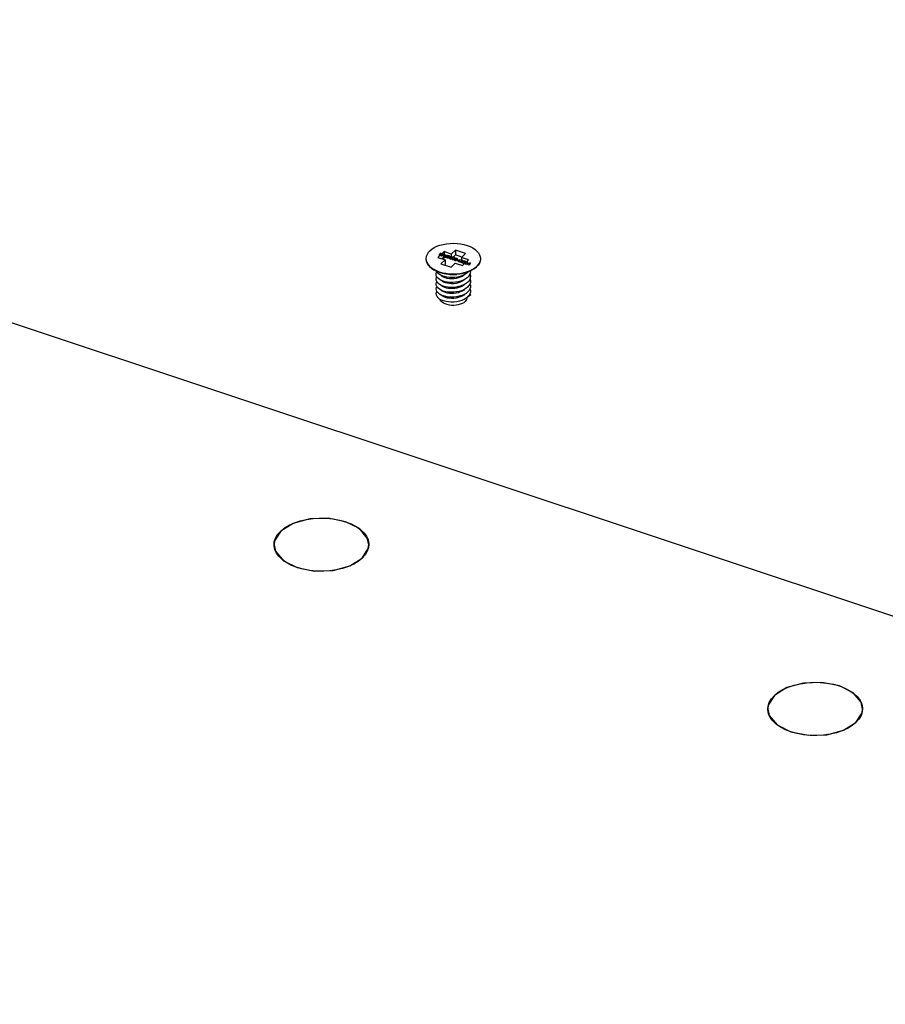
# Model space of a CAD drawing. Extents: x 0 to 1189, y 0 to 841.
# Tile 294 of 297: x 563 to 588, y 691 to 720. Entities that reach past the tile are written whole.
import ezdxf

# ---------------------------------------------------------------- set-up
doc = ezdxf.new("R2010")
doc.units = 0
doc.header["$LTSCALE"] = 65.395
doc.layers.get('0').update_dxf_attribs({"linetype": 'CONTINUOUS'})
for name, color, linetype in [('02___PRT_ALL_AXES', 7, 'CONTINUOUS'), ('03_ALL_AXES', 7, 'CONTINUOUS'), ('05_ALL_CURVES', 7, 'CONTINUOUS'), ('20_ALL_FEATURES', 7, 'CONTINUOUS')]:
    doc.layers.add(name, color=color, linetype=linetype)

msp = doc.modelspace()

# ---------------------------------------------------------------- linework, layer by layer
at = {"color": 7, "linetype": 'Continuous'}
msp.add_line((666.713, 676.273), (535.41, 719.958), dxfattribs=at)
at = {"layer": '02___PRT_ALL_AXES', "color": 2, "linetype": 'Continuous'}
for p, q in [((571.172, 705.204), (570.679, 705.071)), ((571.718, 705.221), (571.172, 705.204)), ((572.233, 705.12), (571.718, 705.221)), ((570.314, 704.842), (570.132, 704.552)), ((570.679, 705.071), (570.314, 704.842)), ((572.639, 704.915), (572.233, 705.12)), ((572.874, 704.638), (572.639, 704.915)), ((570.132, 704.552), (570.117, 704.439)), ((572.917, 704.445), (572.874, 704.638)), ((570.117, 704.439), (570.161, 704.246)), ((572.721, 704.041), (572.903, 704.331)), ((572.903, 704.331), (572.917, 704.445)), ((570.161, 704.246), (570.396, 703.969)), ((572.356, 703.812), (572.721, 704.041)), ((585.272, 700.216), (584.906, 699.987)), ((585.765, 700.349), (585.272, 700.216)), ((586.31, 700.366), (585.765, 700.349)), ((586.825, 700.265), (586.31, 700.366)), ((587.231, 700.06), (586.825, 700.265)), ((584.906, 699.987), (584.724, 699.697)), ((587.467, 699.783), (587.231, 700.06)), ((584.724, 699.697), (584.71, 699.584)), ((587.51, 699.59), (587.467, 699.783)), ((584.71, 699.584), (584.753, 699.391)), ((584.753, 699.391), (584.989, 699.114)), ((587.313, 699.186), (587.496, 699.476)), ((587.496, 699.476), (587.51, 699.59)), ((586.948, 698.957), (587.313, 699.186))]:
    msp.add_line(p, q, dxfattribs=at)
at = {"layer": '02___PRT_ALL_AXES', "color": 7, "linetype": 'Continuous'}
for p, q in [((570.224, 704.742), (570.314, 704.842)), ((570.117, 704.439), (570.125, 704.524)), ((570.118, 704.412), (570.117, 704.439)), ((570.139, 704.301), (570.118, 704.412)), ((570.189, 704.192), (570.139, 704.301)), ((572.917, 704.445), (572.909, 704.359)), ((570.265, 704.088), (570.189, 704.192)), ((572.721, 704.041), (572.607, 703.949)), ((572.607, 703.949), (572.471, 703.867)), ((584.817, 699.887), (584.906, 699.987)), ((584.71, 699.584), (584.718, 699.669)), ((584.711, 699.557), (584.71, 699.584)), ((584.732, 699.445), (584.711, 699.557)), ((584.781, 699.337), (584.732, 699.445)), ((584.858, 699.233), (584.781, 699.337)), ((587.51, 699.59), (587.502, 699.504)), ((587.199, 699.094), (587.063, 699.012)), ((587.313, 699.186), (587.199, 699.094))]:
    msp.add_line(p, q, dxfattribs=at)
for points in [[(570.564, 705.017), (570.72, 705.088), (570.892, 705.145), (571.076, 705.188)], [(571.076, 705.188), (571.27, 705.216), (571.468, 705.229), (571.668, 705.225)], [(571.668, 705.225), (571.865, 705.205), (572.054, 705.17), (572.233, 705.12)], [(570.314, 704.842), (570.428, 704.935), (570.564, 705.017)], [(572.233, 705.12), (572.397, 705.056), (572.543, 704.979)], [(572.543, 704.979), (572.668, 704.892), (572.77, 704.796), (572.846, 704.692)], [(570.125, 704.524), (570.161, 704.635), (570.224, 704.742)], [(572.846, 704.692), (572.895, 704.583), (572.916, 704.471), (572.917, 704.445)], [(572.909, 704.359), (572.874, 704.249), (572.81, 704.142), (572.721, 704.041)], [(570.492, 703.904), (570.367, 703.992), (570.265, 704.088)], [(570.802, 703.764), (570.638, 703.828), (570.492, 703.904)], [(571.367, 703.659), (571.17, 703.679), (570.981, 703.714), (570.802, 703.764)], [(571.959, 703.695), (571.765, 703.667), (571.566, 703.655), (571.367, 703.659)], [(572.471, 703.867), (572.315, 703.796), (572.143, 703.738), (571.959, 703.695)], [(585.157, 700.162), (585.312, 700.233), (585.484, 700.29), (585.669, 700.333)], [(585.669, 700.333), (585.862, 700.361), (586.061, 700.374), (586.261, 700.37)], [(586.261, 700.37), (586.457, 700.35), (586.647, 700.315), (586.825, 700.265)], [(586.825, 700.265), (586.989, 700.201), (587.135, 700.124)], [(584.718, 699.669), (584.754, 699.78), (584.817, 699.887)], [(584.906, 699.987), (585.02, 700.08), (585.157, 700.162)], [(587.135, 700.124), (587.261, 700.037), (587.362, 699.941), (587.439, 699.837)], [(587.439, 699.837), (587.488, 699.728), (587.509, 699.616), (587.51, 699.59)], [(587.502, 699.504), (587.466, 699.394), (587.403, 699.287), (587.313, 699.186)], [(585.085, 699.049), (584.959, 699.137), (584.858, 699.233)], [(585.395, 698.909), (585.231, 698.973), (585.085, 699.049)], [(587.063, 699.012), (586.908, 698.941), (586.736, 698.883), (586.551, 698.84)], [(585.959, 698.804), (585.763, 698.824), (585.573, 698.859), (585.395, 698.909)], [(586.551, 698.84), (586.358, 698.812), (586.159, 698.8), (585.959, 698.804)]]:
    msp.add_lwpolyline(points, dxfattribs=at)
at = {"layer": '02___PRT_ALL_AXES', "color": 2, "linetype": 'Continuous'}
for points in [[(570.396, 703.969), (570.802, 703.764), (571.317, 703.662), (571.863, 703.679), (572.356, 703.812)], [(584.989, 699.114), (585.395, 698.909), (585.91, 698.807), (586.455, 698.824), (586.948, 698.957)]]:
    msp.add_lwpolyline(points, dxfattribs=at)
at = {"layer": '03_ALL_AXES', "color": 7, "linetype": 'Continuous'}
for p, q in [((576.218, 712.899), (576.218, 712.893)), ((574.914, 712.542), (575.002, 712.508)), ((574.915, 712.527), (575.002, 712.493)), ((575.222, 712.443), (575.311, 712.431)), ((575.606, 712.444), (575.516, 712.431)), ((575.606, 712.444), (575.712, 712.463)), ((575.712, 712.463), (575.807, 712.489)), ((575.806, 712.503), (575.895, 712.536)), ((575.807, 712.489), (575.895, 712.521)), ((575.818, 711.746), (575.818, 711.741))]:
    msp.add_line(p, q, dxfattribs=at)
for points in [[(574.721, 713.128), (574.78, 713.177), (574.851, 713.221), (574.931, 713.26), (575.019, 713.292), (575.114, 713.318), (575.214, 713.336), (575.318, 713.347), (575.423, 713.35), (575.528, 713.346), (575.631, 713.334), (575.73, 713.314), (575.824, 713.287), (575.911, 713.254), (575.989, 713.215), (576.058, 713.17), (576.115, 713.12), (576.16, 713.067), (576.193, 713.01), (576.212, 712.952), (576.218, 712.899)], [(574.721, 713.128), (574.673, 713.075), (574.638, 713.019), (574.616, 712.961), (574.608, 712.902), (574.608, 712.896)], [(574.608, 712.896), (574.613, 712.843), (574.633, 712.785), (574.665, 712.729), (574.711, 712.675), (574.768, 712.626), (574.836, 712.581), (574.914, 712.542)], [(574.608, 712.881), (574.613, 712.829), (574.633, 712.77), (574.665, 712.714), (574.711, 712.661), (574.768, 712.611), (574.836, 712.566), (574.915, 712.527)], [(576.218, 712.893), (576.21, 712.834), (576.188, 712.776), (576.153, 712.72), (576.105, 712.667)], [(576.218, 712.885), (576.218, 712.879), (576.21, 712.82), (576.188, 712.762), (576.153, 712.706), (576.105, 712.653)], [(575.002, 712.508), (575.095, 712.481), (575.195, 712.462), (575.298, 712.449), (575.403, 712.445), (575.508, 712.448), (575.611, 712.459), (575.711, 712.478), (575.806, 712.503)], [(575.002, 712.493), (575.095, 712.467), (575.195, 712.447), (575.222, 712.443)], [(575.222, 712.443), (575.298, 712.435), (575.403, 712.431), (575.508, 712.434), (575.606, 712.444)], [(575.895, 712.536), (575.975, 712.574), (576.045, 712.619), (576.105, 712.667)], [(575.895, 712.521), (575.975, 712.56), (576.045, 712.604), (576.105, 712.653)]]:
    msp.add_lwpolyline(points, dxfattribs=at)
at = {"layer": '05_ALL_CURVES', "color": 40, "linetype": 'Continuous'}
for p, q in [((574.987, 713.001), (575.038, 713.05)), ((574.997, 712.998), (574.987, 713.001)), ((575.059, 713.056), (574.997, 712.998)), ((575.011, 712.993), (575.018, 712.999)), ((575.073, 712.973), (575.011, 712.993)), ((575.018, 712.999), (575.099, 713.014)), ((575.019, 713.044), (575.029, 713.054)), ((575.038, 713.05), (575.019, 713.044)), ((575.029, 713.054), (575.049, 713.059)), ((575.103, 713.008), (575.032, 712.995)), ((575.032, 712.995), (575.08, 712.979)), ((575.049, 713.059), (575.059, 713.056)), ((575.06, 713.037), (575.067, 713.042)), ((575.069, 713.034), (575.06, 713.037)), ((575.067, 713.042), (575.079, 713.044)), ((575.076, 713.037), (575.069, 713.034)), ((575.08, 712.979), (575.073, 712.973)), ((575.084, 713.038), (575.076, 713.037)), ((575.079, 713.044), (575.089, 713.044)), ((575.094, 713.036), (575.084, 713.038)), ((575.089, 713.044), (575.102, 713.042)), ((575.101, 713.034), (575.094, 713.036)), ((575.099, 713.014), (575.107, 713.018)), ((575.108, 713.03), (575.101, 713.034)), ((575.102, 713.042), (575.109, 713.039)), ((575.111, 713.01), (575.103, 713.008)), ((575.105, 712.985), (575.113, 712.993)), ((575.147, 712.972), (575.105, 712.985)), ((575.107, 713.018), (575.11, 713.021)), ((575.11, 713.026), (575.108, 713.03)), ((575.109, 713.039), (575.118, 713.035)), ((575.11, 713.021), (575.11, 713.026)), ((575.118, 713.015), (575.111, 713.01)), ((575.113, 712.993), (575.19, 713.013)), ((575.118, 713.035), (575.122, 713.03)), ((575.12, 713.017), (575.118, 713.015)), ((575.124, 713.023), (575.12, 713.017)), ((575.122, 713.03), (575.124, 713.023)), ((575.125, 712.989), (575.179, 713.003)), ((575.154, 712.979), (575.125, 712.989)), ((575.179, 713.003), (575.154, 712.979)), ((575.2, 713.009), (575.165, 712.976)), ((575.18, 712.937), (575.231, 712.985)), ((575.19, 713.013), (575.2, 713.009)), ((575.252, 712.992), (575.19, 712.934)), ((575.211, 712.98), (575.222, 712.99)), ((575.231, 712.985), (575.211, 712.98)), ((575.222, 712.99), (575.241, 712.995)), ((575.241, 712.995), (575.252, 712.992)), ((575.272, 712.978), (575.263, 712.976)), ((575.285, 712.979), (575.272, 712.978)), ((575.296, 712.977), (575.285, 712.979)), ((575.128, 712.954), (575.147, 712.972)), ((575.139, 712.951), (575.128, 712.954)), ((575.157, 712.968), (575.139, 712.951)), ((575.174, 712.962), (575.157, 712.968)), ((575.165, 712.976), (575.182, 712.97)), ((575.182, 712.97), (575.174, 712.962)), ((575.19, 712.934), (575.18, 712.937)), ((575.222, 712.942), (575.22, 712.935)), ((575.22, 712.935), (575.221, 712.93)), ((575.221, 712.93), (575.226, 712.923)), ((575.224, 712.946), (575.222, 712.942)), ((575.229, 712.953), (575.224, 712.946)), ((575.226, 712.923), (575.235, 712.919)), ((575.241, 712.964), (575.229, 712.953)), ((575.233, 712.943), (575.232, 712.933)), ((575.232, 712.933), (575.234, 712.929)), ((575.239, 712.951), (575.233, 712.943)), ((575.234, 712.929), (575.242, 712.925)), ((575.235, 712.919), (575.247, 712.917)), ((575.248, 712.96), (575.239, 712.951)), ((575.249, 712.969), (575.241, 712.964)), ((575.242, 712.925), (575.252, 712.923)), ((575.247, 712.917), (575.259, 712.917)), ((575.258, 712.967), (575.248, 712.96)), ((575.255, 712.973), (575.249, 712.969)), ((575.252, 712.923), (575.259, 712.924)), ((575.263, 712.976), (575.255, 712.973)), ((575.272, 712.972), (575.258, 712.967)), ((575.259, 712.924), (575.274, 712.929)), ((575.259, 712.917), (575.268, 712.919)), ((575.268, 712.919), (575.277, 712.923)), ((575.28, 712.972), (575.272, 712.972)), ((575.274, 712.929), (575.284, 712.936)), ((575.277, 712.923), (575.283, 712.926)), ((575.29, 712.971), (575.28, 712.972)), ((575.283, 712.926), (575.291, 712.932)), ((575.284, 712.936), (575.293, 712.945)), ((575.297, 712.967), (575.29, 712.971)), ((575.291, 712.932), (575.303, 712.943)), ((575.293, 712.945), (575.299, 712.953)), ((575.305, 712.972), (575.296, 712.977)), ((575.298, 712.916), (575.296, 712.91)), ((575.296, 712.91), (575.297, 712.905)), ((575.3, 712.963), (575.297, 712.967)), ((575.297, 712.905), (575.302, 712.898)), ((575.3, 712.921), (575.298, 712.916)), ((575.299, 712.953), (575.3, 712.963)), ((575.305, 712.927), (575.3, 712.921)), ((575.302, 712.898), (575.311, 712.894)), ((575.303, 712.943), (575.307, 712.95)), ((575.31, 712.966), (575.305, 712.972)), ((575.316, 712.939), (575.305, 712.927)), ((575.307, 712.95), (575.31, 712.954)), ((575.315, 712.926), (575.308, 712.918)), ((575.308, 712.918), (575.308, 712.908)), ((575.308, 712.908), (575.31, 712.904)), ((575.311, 712.96), (575.31, 712.966)), ((575.31, 712.954), (575.311, 712.96)), ((575.31, 712.904), (575.317, 712.9)), ((575.311, 712.894), (575.322, 712.891)), ((575.324, 712.934), (575.315, 712.926)), ((575.325, 712.944), (575.316, 712.939)), ((575.317, 712.9), (575.327, 712.898)), ((575.322, 712.891), (575.335, 712.892)), ((575.333, 712.941), (575.324, 712.934)), ((575.33, 712.947), (575.325, 712.944)), ((575.327, 712.898), (575.335, 712.899)), ((575.339, 712.951), (575.33, 712.947)), ((575.348, 712.946), (575.333, 712.941)), ((575.335, 712.899), (575.35, 712.904)), ((575.335, 712.892), (575.344, 712.894)), ((575.348, 712.953), (575.339, 712.951)), ((575.344, 712.894), (575.353, 712.898)), ((575.361, 712.954), (575.348, 712.953)), ((575.356, 712.947), (575.348, 712.946)), ((575.35, 712.904), (575.359, 712.911)), ((575.353, 712.898), (575.358, 712.901)), ((575.366, 712.946), (575.356, 712.947)), ((575.358, 712.901), (575.367, 712.907)), ((575.359, 712.911), (575.368, 712.92)), ((575.372, 712.952), (575.361, 712.954)), ((575.373, 712.941), (575.366, 712.946)), ((575.367, 712.907), (575.378, 712.918)), ((575.368, 712.92), (575.375, 712.928)), ((575.381, 712.947), (575.372, 712.952)), ((575.373, 712.891), (575.372, 712.885)), ((575.372, 712.885), (575.373, 712.88)), ((575.376, 712.937), (575.373, 712.941)), ((575.376, 712.895), (575.373, 712.891)), ((575.373, 712.88), (575.378, 712.873)), ((575.375, 712.928), (575.376, 712.937)), ((575.38, 712.902), (575.376, 712.895)), ((575.378, 712.918), (575.383, 712.925)), ((575.378, 712.873), (575.387, 712.868)), ((575.392, 712.913), (575.38, 712.902)), ((575.386, 712.941), (575.381, 712.947)), ((575.383, 712.925), (575.385, 712.929)), ((575.384, 712.893), (575.383, 712.883)), ((575.383, 712.883), (575.386, 712.879)), ((575.39, 712.901), (575.384, 712.893)), ((575.385, 712.929), (575.387, 712.935)), ((575.387, 712.935), (575.386, 712.941)), ((575.386, 712.879), (575.393, 712.875)), ((575.387, 712.868), (575.398, 712.866)), ((575.399, 712.909), (575.39, 712.901)), ((575.4, 712.919), (575.392, 712.913)), ((575.393, 712.875), (575.403, 712.873)), ((575.398, 712.866), (575.411, 712.867)), ((575.409, 712.916), (575.399, 712.909)), ((575.406, 712.922), (575.4, 712.919)), ((575.403, 712.873), (575.411, 712.874)), ((575.415, 712.926), (575.406, 712.922)), ((575.424, 712.921), (575.409, 712.916)), ((575.411, 712.874), (575.426, 712.879)), ((575.411, 712.867), (575.42, 712.869)), ((575.424, 712.928), (575.415, 712.926)), ((575.42, 712.869), (575.428, 712.873)), ((575.436, 712.929), (575.424, 712.928)), ((575.432, 712.922), (575.424, 712.921)), ((575.426, 712.879), (575.435, 712.886)), ((575.428, 712.873), (575.434, 712.876)), ((575.441, 712.92), (575.432, 712.922)), ((575.434, 712.876), (575.442, 712.882)), ((575.435, 712.886), (575.444, 712.894)), ((575.448, 712.927), (575.436, 712.929)), ((575.449, 712.916), (575.441, 712.92)), ((575.442, 712.882), (575.454, 712.893)), ((575.444, 712.894), (575.45, 712.902)), ((575.449, 712.866), (575.447, 712.86)), ((575.447, 712.86), (575.449, 712.854)), ((575.457, 712.922), (575.448, 712.927)), ((575.451, 712.912), (575.449, 712.916)), ((575.451, 712.87), (575.449, 712.866)), ((575.449, 712.854), (575.453, 712.848)), ((575.45, 712.902), (575.451, 712.912)), ((575.456, 712.877), (575.451, 712.87)), ((575.453, 712.848), (575.462, 712.843)), ((575.454, 712.893), (575.459, 712.9)), ((575.468, 712.888), (575.456, 712.877)), ((575.462, 712.915), (575.457, 712.922)), ((575.459, 712.9), (575.461, 712.904)), ((575.46, 712.867), (575.459, 712.858)), ((575.459, 712.858), (575.462, 712.853)), ((575.466, 712.875), (575.46, 712.867)), ((575.461, 712.904), (575.463, 712.91)), ((575.463, 712.91), (575.462, 712.915)), ((575.462, 712.853), (575.469, 712.849)), ((575.462, 712.843), (575.474, 712.841)), ((575.475, 712.884), (575.466, 712.875)), ((575.476, 712.894), (575.468, 712.888)), ((575.469, 712.849), (575.479, 712.848)), ((575.474, 712.841), (575.487, 712.842)), ((575.485, 712.891), (575.475, 712.884)), ((575.482, 712.897), (575.476, 712.894)), ((575.479, 712.848), (575.487, 712.849)), ((575.49, 712.901), (575.482, 712.897)), ((575.5, 712.896), (575.485, 712.891)), ((575.487, 712.849), (575.501, 712.854)), ((575.487, 712.842), (575.496, 712.844)), ((575.5, 712.903), (575.49, 712.901)), ((575.496, 712.844), (575.504, 712.848)), ((575.512, 712.904), (575.5, 712.903)), ((575.507, 712.897), (575.5, 712.896)), ((575.501, 712.854), (575.511, 712.861)), ((575.504, 712.848), (575.51, 712.851)), ((575.517, 712.895), (575.507, 712.897)), ((575.51, 712.851), (575.518, 712.856)), ((575.511, 712.861), (575.52, 712.869)), ((575.524, 712.901), (575.512, 712.904)), ((575.525, 712.891), (575.517, 712.895)), ((575.518, 712.856), (575.53, 712.868)), ((575.52, 712.869), (575.526, 712.877)), ((575.533, 712.897), (575.524, 712.901)), ((575.527, 712.887), (575.525, 712.891)), ((575.525, 712.846), (575.533, 712.853)), ((575.567, 712.832), (575.525, 712.846)), ((575.526, 712.877), (575.527, 712.887)), ((575.53, 712.868), (575.535, 712.874)), ((575.537, 712.89), (575.533, 712.897)), ((575.533, 712.853), (575.61, 712.873)), ((575.535, 712.874), (575.537, 712.879)), ((575.539, 712.885), (575.537, 712.89)), ((575.537, 712.879), (575.539, 712.885)), ((575.545, 712.849), (575.599, 712.863)), ((575.575, 712.839), (575.545, 712.849)), ((575.548, 712.815), (575.567, 712.832)), ((575.559, 712.811), (575.548, 712.815)), ((575.577, 712.828), (575.559, 712.811)), ((575.599, 712.863), (575.575, 712.839)), ((575.594, 712.823), (575.577, 712.828)), ((575.62, 712.869), (575.585, 712.836)), ((575.585, 712.836), (575.602, 712.83)), ((575.59, 712.801), (575.596, 712.807)), ((575.652, 712.78), (575.59, 712.801)), ((575.602, 712.83), (575.594, 712.823)), ((575.596, 712.807), (575.677, 712.822)), ((575.61, 712.873), (575.62, 712.869)), ((575.682, 712.815), (575.61, 712.802)), ((575.61, 712.802), (575.658, 712.786)), ((575.638, 712.845), (575.645, 712.849)), ((575.647, 712.842), (575.638, 712.845)), ((575.645, 712.849), (575.658, 712.852)), ((575.654, 712.845), (575.647, 712.842)), ((575.658, 712.786), (575.652, 712.78)), ((575.662, 712.845), (575.654, 712.845)), ((575.658, 712.852), (575.667, 712.852)), ((575.672, 712.844), (575.662, 712.845)), ((575.667, 712.852), (575.68, 712.849)), ((575.679, 712.841), (575.672, 712.844)), ((575.677, 712.822), (575.686, 712.826)), ((575.686, 712.837), (575.679, 712.841)), ((575.68, 712.849), (575.687, 712.847)), ((575.689, 712.818), (575.682, 712.815)), ((575.683, 712.788), (575.682, 712.782)), ((575.682, 712.782), (575.683, 712.777)), ((575.686, 712.792), (575.683, 712.788)), ((575.683, 712.777), (575.687, 712.77)), ((575.689, 712.833), (575.686, 712.837)), ((575.686, 712.826), (575.688, 712.828)), ((575.69, 712.799), (575.686, 712.792)), ((575.687, 712.847), (575.696, 712.842)), ((575.687, 712.77), (575.696, 712.765)), ((575.688, 712.828), (575.689, 712.833)), ((575.696, 712.822), (575.689, 712.818)), ((575.702, 712.81), (575.69, 712.799)), ((575.694, 712.789), (575.693, 712.78)), ((575.693, 712.78), (575.696, 712.776)), ((575.7, 712.797), (575.694, 712.789)), ((575.696, 712.842), (575.701, 712.838)), ((575.699, 712.825), (575.696, 712.822)), ((575.696, 712.776), (575.703, 712.771)), ((575.696, 712.765), (575.708, 712.763)), ((575.702, 712.83), (575.699, 712.825)), ((575.709, 712.806), (575.7, 712.797)), ((575.701, 712.838), (575.702, 712.83)), ((575.71, 712.816), (575.702, 712.81)), ((575.703, 712.771), (575.713, 712.77)), ((575.708, 712.763), (575.721, 712.764)), ((575.719, 712.813), (575.709, 712.806)), ((575.716, 712.819), (575.71, 712.816)), ((575.713, 712.77), (575.721, 712.771)), ((575.725, 712.823), (575.716, 712.819)), ((575.734, 712.818), (575.719, 712.813)), ((575.721, 712.771), (575.735, 712.776)), ((575.721, 712.764), (575.73, 712.766)), ((575.734, 712.825), (575.725, 712.823)), ((575.73, 712.766), (575.738, 712.77)), ((575.746, 712.826), (575.734, 712.825)), ((575.741, 712.819), (575.734, 712.818)), ((575.735, 712.776), (575.745, 712.783)), ((575.738, 712.77), (575.744, 712.773)), ((575.751, 712.817), (575.741, 712.819)), ((575.744, 712.773), (575.752, 712.778)), ((575.745, 712.783), (575.754, 712.791)), ((575.758, 712.823), (575.746, 712.826)), ((575.759, 712.813), (575.751, 712.817)), ((575.752, 712.778), (575.764, 712.79)), ((575.754, 712.791), (575.76, 712.799)), ((575.759, 712.763), (575.757, 712.757)), ((575.757, 712.757), (575.759, 712.751)), ((575.767, 712.819), (575.758, 712.823)), ((575.761, 712.809), (575.759, 712.813)), ((575.761, 712.767), (575.759, 712.763)), ((575.759, 712.751), (575.763, 712.745)), ((575.76, 712.799), (575.761, 712.809)), ((575.766, 712.774), (575.761, 712.767)), ((575.763, 712.745), (575.772, 712.74)), ((575.764, 712.79), (575.769, 712.796)), ((575.778, 712.785), (575.766, 712.774)), ((575.772, 712.812), (575.767, 712.819)), ((575.769, 712.796), (575.771, 712.801)), ((575.77, 712.764), (575.769, 712.755)), ((575.769, 712.755), (575.771, 712.75)), ((575.776, 712.772), (575.77, 712.764)), ((575.771, 712.801), (575.773, 712.807)), ((575.771, 712.75), (575.779, 712.746)), ((575.773, 712.807), (575.772, 712.812)), ((575.772, 712.74), (575.784, 712.738)), ((575.785, 712.781), (575.776, 712.772)), ((575.786, 712.791), (575.778, 712.785)), ((575.779, 712.746), (575.789, 712.745)), ((575.784, 712.738), (575.796, 712.739)), ((575.795, 712.788), (575.785, 712.781)), ((575.792, 712.794), (575.786, 712.791)), ((575.789, 712.745), (575.796, 712.745)), ((575.8, 712.798), (575.792, 712.794)), ((575.809, 712.793), (575.795, 712.788)), ((575.796, 712.745), (575.811, 712.751)), ((575.796, 712.739), (575.806, 712.741)), ((575.809, 712.8), (575.8, 712.798)), ((575.806, 712.741), (575.814, 712.745)), ((575.822, 712.8), (575.809, 712.8)), ((575.817, 712.794), (575.809, 712.793)), ((575.811, 712.751), (575.821, 712.757)), ((575.814, 712.745), (575.82, 712.748)), ((575.827, 712.792), (575.817, 712.794)), ((575.817, 712.725), (575.906, 712.774)), ((575.827, 712.722), (575.817, 712.725)), ((575.82, 712.748), (575.828, 712.753)), ((575.821, 712.757), (575.83, 712.766)), ((575.834, 712.798), (575.822, 712.8)), ((575.834, 712.788), (575.827, 712.792)), ((575.85, 712.734), (575.827, 712.722)), ((575.828, 712.753), (575.84, 712.764)), ((575.83, 712.766), (575.836, 712.774)), ((575.843, 712.794), (575.834, 712.798)), ((575.837, 712.784), (575.834, 712.788)), ((575.836, 712.774), (575.837, 712.784)), ((575.84, 712.764), (575.845, 712.771)), ((575.847, 712.787), (575.843, 712.794)), ((575.845, 712.771), (575.847, 712.775)), ((575.849, 712.782), (575.847, 712.787)), ((575.847, 712.775), (575.849, 712.782)), ((575.884, 712.723), (575.85, 712.734)), ((575.857, 712.739), (575.908, 712.767)), ((575.888, 712.728), (575.857, 712.739)), ((575.876, 712.706), (575.884, 712.723)), ((575.886, 712.702), (575.876, 712.706)), ((575.92, 712.77), (575.886, 712.702)), ((575.908, 712.767), (575.888, 712.728)), ((575.906, 712.774), (575.92, 712.77))]:
    msp.add_line(p, q, dxfattribs=at)
at = {"layer": '20_ALL_FEATURES', "color": 7, "linetype": 'Continuous'}
for p, q in [((575.141, 713.103), (574.962, 712.933)), ((575.141, 713.103), (575.141, 712.958)), ((575.352, 713.032), (575.141, 713.103)), ((575.477, 713.151), (575.352, 713.032)), ((575.352, 713.032), (575.352, 712.888)), ((575.477, 713.006), (575.352, 712.888)), ((575.477, 713.151), (575.477, 713.006)), ((575.778, 713.051), (575.477, 713.151)), ((575.665, 712.944), (575.477, 713.006)), ((575.653, 712.932), (575.778, 713.051)), ((574.962, 712.933), (575.173, 712.863)), ((575.173, 712.863), (575.048, 712.744)), ((575.048, 712.744), (575.349, 712.644)), ((575.082, 712.901), (575.074, 712.896)), ((575.141, 712.958), (575.082, 712.901)), ((575.184, 712.944), (575.141, 712.958)), ((575.173, 712.718), (575.161, 712.707)), ((575.173, 712.863), (575.173, 712.718)), ((575.191, 712.944), (575.184, 712.944)), ((575.191, 712.941), (575.191, 712.944)), ((575.352, 712.888), (575.191, 712.941)), ((575.349, 712.644), (575.474, 712.763)), ((575.474, 712.763), (575.684, 712.693)), ((575.653, 712.932), (575.653, 712.788)), ((575.863, 712.862), (575.653, 712.932)), ((575.75, 712.755), (575.653, 712.788)), ((575.684, 712.693), (575.863, 712.862)), ((575.691, 712.395), (575.62, 712.369)), ((575.821, 712.327), (575.768, 712.289)), ((575.864, 712.37), (575.821, 712.327)), ((575.65, 712.089), (575.575, 712.068)), ((575.857, 711.783), (575.921, 711.817)), ((575.921, 711.817), (575.891, 711.83)), ((575.908, 711.861), (575.921, 711.817)), ((575.882, 711.813), (575.845, 711.769))]:
    msp.add_line(p, q, dxfattribs=at)
for points in [[(575.184, 712.944), (575.162, 712.937), (575.141, 712.929), (575.12, 712.92), (575.1, 712.911), (575.082, 712.901)], [(575.083, 712.893), (575.102, 712.906), (575.143, 712.927), (575.191, 712.944)], [(575.093, 712.89), (575.109, 712.901), (575.134, 712.916), (575.162, 712.929), (575.191, 712.941)], [(574.95, 712.332), (574.923, 712.371), (574.909, 712.413), (574.907, 712.455), (574.919, 712.496), (574.927, 712.511)], [(574.943, 712.484), (574.919, 712.524), (574.919, 712.525)], [(575.028, 712.414), (574.98, 712.447), (574.943, 712.484)], [(575.151, 712.363), (575.085, 712.386), (575.028, 712.414)], [(575.129, 712.347), (575.086, 712.371), (575.052, 712.4), (575.049, 712.404)], [(575.311, 712.431), (575.382, 712.425), (575.449, 712.425), (575.516, 712.431)], [(575.746, 712.422), (575.721, 712.4), (575.674, 712.37)], [(575.811, 712.464), (575.755, 712.427), (575.691, 712.395)], [(575.858, 712.508), (575.856, 712.506), (575.811, 712.464)], [(575.915, 712.464), (575.896, 712.416), (575.864, 712.37)], [(575.906, 712.441), (575.912, 712.427), (575.921, 712.378), (575.917, 712.329)], [(575.918, 712.533), (575.921, 712.513), (575.915, 712.464)], [(574.928, 712.219), (574.911, 712.26), (574.907, 712.302), (574.916, 712.343), (574.927, 712.365)], [(574.931, 712.07), (574.912, 712.111), (574.907, 712.153), (574.915, 712.195), (574.927, 712.22)], [(574.999, 712.144), (574.957, 712.18), (574.928, 712.219)], [(575.039, 712.263), (574.989, 712.296), (574.95, 712.332)], [(575.18, 712.066), (575.111, 712.086), (575.05, 712.113), (574.999, 712.144)], [(575.166, 712.214), (575.098, 712.236), (575.039, 712.263)], [(575.129, 712.202), (575.087, 712.227), (575.053, 712.255), (575.05, 712.258)], [(575.12, 712.062), (575.082, 712.086), (575.051, 712.112), (575.051, 712.113)], [(575.674, 712.37), (575.62, 712.344), (575.561, 712.324), (575.497, 712.309), (575.431, 712.3), (575.365, 712.298), (575.3, 712.302), (575.238, 712.311), (575.18, 712.327), (575.129, 712.347)], [(575.675, 712.225), (575.621, 712.2), (575.562, 712.179), (575.498, 712.164), (575.432, 712.156), (575.365, 712.153), (575.3, 712.157), (575.238, 712.167), (575.18, 712.182), (575.129, 712.202)], [(575.62, 712.369), (575.543, 712.35), (575.463, 712.338), (575.382, 712.334), (575.302, 712.336), (575.224, 712.346), (575.151, 712.363)], [(575.635, 712.229), (575.559, 712.209), (575.48, 712.196), (575.399, 712.189), (575.318, 712.191), (575.24, 712.199), (575.166, 712.214)], [(575.768, 712.289), (575.705, 712.256), (575.635, 712.229)], [(575.779, 712.152), (575.718, 712.118), (575.65, 712.089)], [(575.748, 712.279), (575.722, 712.256), (575.675, 712.225)], [(575.749, 712.135), (575.725, 712.113), (575.682, 712.084)], [(575.872, 712.234), (575.831, 712.191), (575.779, 712.152)], [(575.917, 712.329), (575.901, 712.28), (575.872, 712.234)], [(575.919, 712.192), (575.905, 712.144), (575.878, 712.097)], [(575.906, 712.297), (575.909, 712.291), (575.921, 712.242), (575.919, 712.192)], [(575.907, 712.152), (575.908, 712.149), (575.921, 712.1), (575.92, 712.051)], [(574.933, 711.922), (574.914, 711.963), (574.907, 712.005), (574.914, 712.047), (574.928, 712.076)], [(575.065, 711.672), (575.011, 711.702), (574.967, 711.737), (574.935, 711.775), (574.915, 711.816), (574.908, 711.858), (574.914, 711.9), (574.928, 711.932)], [(575.004, 711.996), (574.962, 712.031), (574.931, 712.07)], [(575.124, 711.793), (575.061, 711.818), (575.008, 711.849), (574.964, 711.884), (574.933, 711.922)], [(575.19, 711.919), (575.12, 711.939), (575.057, 711.965), (575.004, 711.996)], [(575.749, 711.989), (575.722, 711.966), (575.676, 711.936), (575.622, 711.91), (575.563, 711.89), (575.499, 711.875), (575.433, 711.866), (575.366, 711.864), (575.301, 711.867), (575.239, 711.877), (575.182, 711.892), (575.131, 711.912), (575.088, 711.937), (575.054, 711.965), (575.051, 711.968)], [(575.748, 711.844), (575.723, 711.821), (575.676, 711.791), (575.622, 711.766), (575.563, 711.745), (575.5, 711.73), (575.433, 711.722), (575.366, 711.719), (575.301, 711.723), (575.24, 711.732), (575.183, 711.747), (575.132, 711.767), (575.089, 711.792), (575.054, 711.82), (575.051, 711.824)], [(575.682, 712.084), (575.633, 712.06), (575.579, 712.039), (575.52, 712.024), (575.459, 712.014), (575.396, 712.009), (575.335, 712.01), (575.275, 712.015), (575.218, 712.026), (575.166, 712.042), (575.12, 712.062)], [(575.792, 711.87), (575.733, 711.835), (575.665, 711.805), (575.592, 711.782), (575.513, 711.766), (575.432, 711.757), (575.351, 711.755), (575.271, 711.761), (575.195, 711.773), (575.124, 711.793)], [(575.575, 712.068), (575.496, 712.053), (575.415, 712.045), (575.334, 712.045), (575.255, 712.052), (575.18, 712.066)], [(575.788, 712.013), (575.729, 711.978), (575.661, 711.948), (575.586, 711.926), (575.508, 711.91), (575.427, 711.901), (575.345, 711.9), (575.266, 711.906), (575.19, 711.919)], [(575.878, 712.097), (575.838, 712.053), (575.788, 712.013)], [(575.88, 711.955), (575.842, 711.911), (575.792, 711.87)], [(575.92, 712.051), (575.906, 712.002), (575.88, 711.955)], [(575.921, 711.909), (575.908, 711.86), (575.882, 711.813)], [(575.908, 712.007), (575.921, 711.959), (575.921, 711.909)], [(575.761, 711.625), (575.723, 711.594), (575.675, 711.568), (575.621, 711.546), (575.561, 711.529), (575.496, 711.518), (575.43, 711.514), (575.363, 711.515), (575.298, 711.523), (575.236, 711.537), (575.179, 711.557), (575.128, 711.581), (575.085, 711.61), (575.052, 711.642), (575.028, 711.678), (575.022, 711.696)], [(575.845, 711.769), (575.796, 711.728), (575.737, 711.692), (575.67, 711.662), (575.597, 711.639), (575.518, 711.622), (575.437, 711.612), (575.356, 711.61), (575.276, 711.615), (575.2, 711.628), (575.129, 711.647), (575.065, 711.672)], [(575.818, 711.741), (575.817, 711.726), (575.808, 711.691), (575.789, 711.657), (575.761, 711.625)]]:
    msp.add_lwpolyline(points, dxfattribs=at)

doc.saveas('drawing.dxf')
